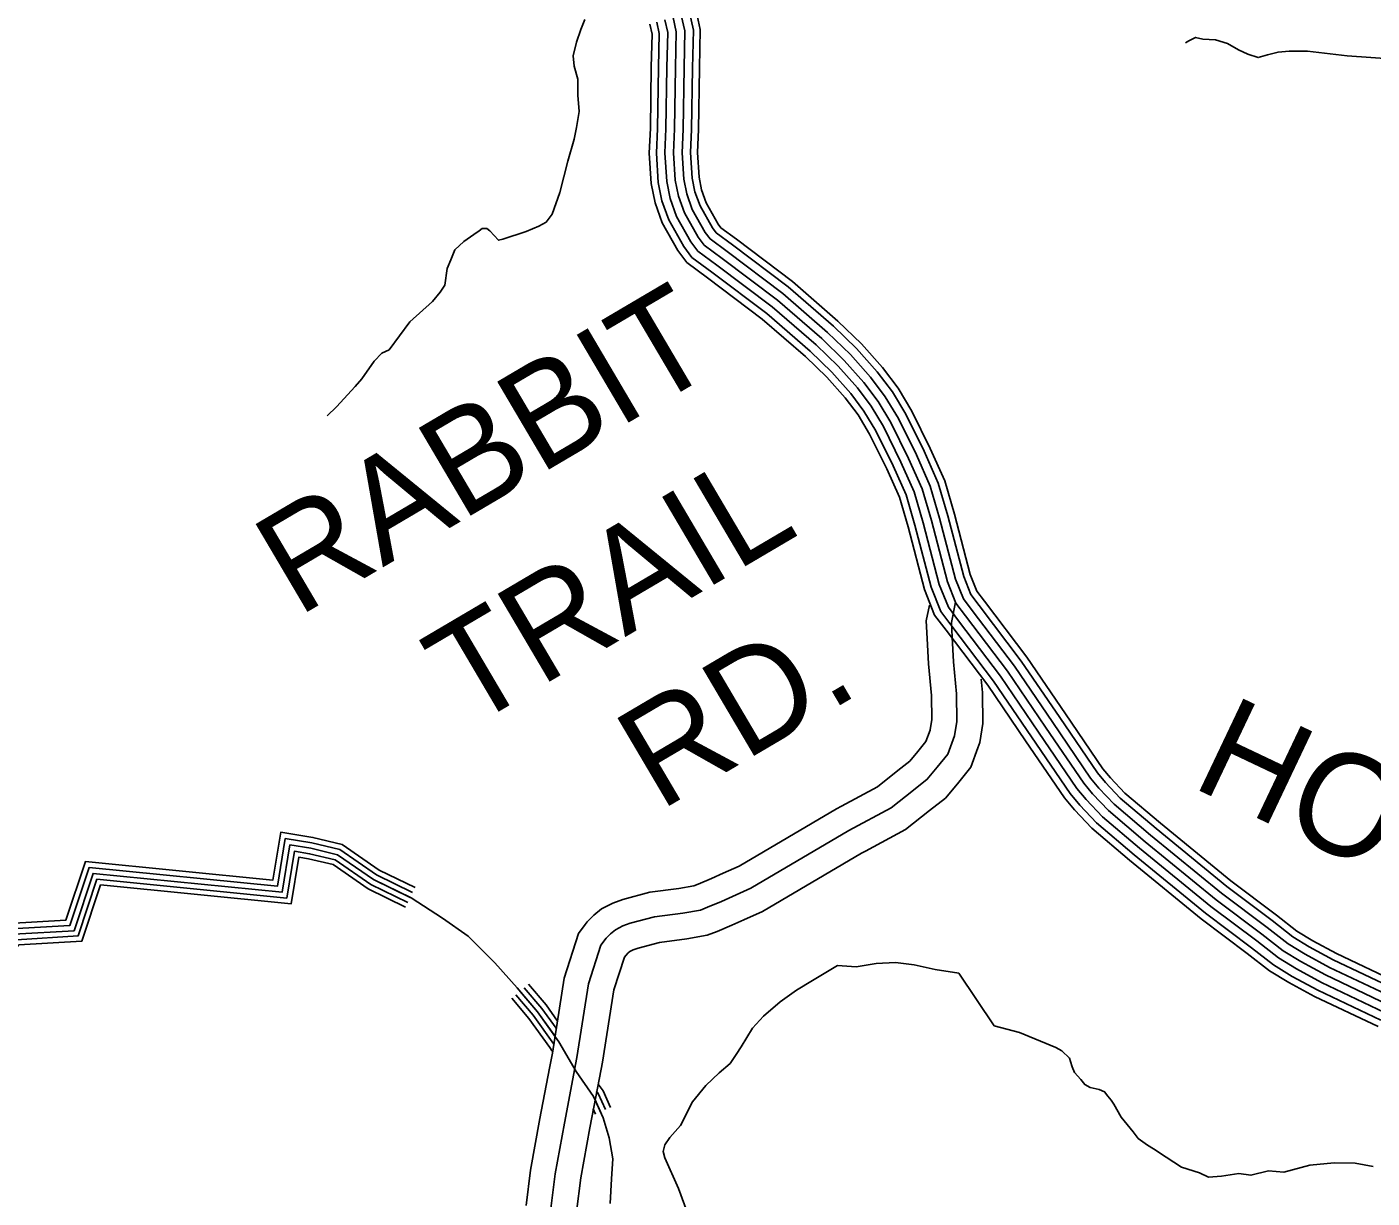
# Model space of a CAD drawing. Extents: x 1551132 to 1791609, y 378168 to 563823.
# Drawn here: x 1660954 to 1665834, y 400152 to 404402 of the extents above; entities that cross this region are included whole.
import ezdxf

# ---------------------------------------------------------------- set-up
doc = ezdxf.new("R2010")
doc.units = 0
for name, color, linetype in [('DESIGN - ROW - Right-of-Way and Easement Labels', 7, 'Continuous'), ('DESIGN - TRANSPORTATION - Text', 7, 'Continuous'), ('SURVEY - DRAINAGE - Natural Features', 7, 'Continuous'), ('SURVEY - PROPERTY - Owners', 7, 'Continuous'), ('SURVEY - TRANSPORTATION - Roads', 7, 'Continuous')]:
    doc.layers.add(name, color=color, linetype=linetype)

msp = doc.modelspace()

# ---------------------------------------------------------------- linework, layer by layer
at = {"layer": 'DESIGN - TRANSPORTATION - Text'}
for points in [[(1662044.198, 402990.755), (1662077.189, 403023.356), (1662145.671, 403096.991), (1662169.846, 403124.867), (1662214.27, 403188.652), (1662242.461, 403218.502), (1662268.535, 403230.336), (1662343.2, 403331.972), (1662425.681, 403405.507), (1662453.897, 403439.367), (1662470.072, 403465.292), (1662478.464, 403525.327), (1662492.672, 403557.287), (1662506.905, 403593.237), (1662539.096, 403623.063), (1662575.27, 403648.847), (1662595.361, 403662.731), (1662605.411, 403670.673), (1662623.41, 403670.54), (1662633.352, 403662.456), (1662665.126, 403628.18), (1662681.151, 403632.072), (1662765.332, 403659.523), (1662811.456, 403679.223), (1662837.547, 403693.065), (1662859.738, 403722.958), (1662888.254, 403800.876), (1662916.995, 403914.863), (1662939.52, 403994.832), (1662947.795, 404036.841), (1662957.294, 404095.343), (1662952.569, 404155.003), (1662952.953, 404213.096), (1662939.253, 404259.264), (1662935.503, 404297.356), (1662947.828, 404347.349), (1662964.128, 404393.309), (1662978.361, 404429.26)], [(1665915.292, 404284.782), (1665743.379, 404297.549), (1665599.474, 404314.2), (1665533.493, 404314.483), (1665493.485, 404310.658), (1665455.453, 404300.808), (1665421.428, 404290.949), (1665383.479, 404303.124), (1665349.555, 404319.291), (1665309.648, 404341.492), (1665265.707, 404355.701), (1665219.733, 404357.909), (1665193.759, 404364.026), (1665169.718, 404352.117), (1665157.693, 404344.159)], [(1664462.907, 400777.773), (1664334.81, 400967.919), (1664248.887, 400982.311), (1664172.964, 400998.662), (1664105.016, 401006.97), (1664035.018, 401003.27), (1663962.986, 400991.578), (1663895.021, 400995.878), (1663804.831, 400942.21), (1663746.708, 400906.426), (1663686.559, 400864.641), (1663626.369, 400812.84), (1663586.211, 400768.972), (1663545.954, 400701.07), (1663527.854, 400673.119), (1663505.73, 400641.177), (1663465.614, 400607.309), (1663417.44, 400561.475), (1663369.224, 400501.615), (1663324.9, 400415.712), (1663286.735, 400371.828), (1663268.643, 400345.877), (1663262.302, 400321.877), (1663268.46, 400297.826), (1663318.017, 400187.481), (1663379.349, 400019.019)], [(1665838.625, 400267.177), (1665772.685, 400279.477), (1665696.703, 400279.81), (1665608.697, 400272.185), (1665514.616, 400246.567), (1665458.65, 400250.818), (1665394.602, 400235.084), (1665350.636, 400241.284), (1665288.613, 400231.542), (1665240.606, 400227.75), (1665208.673, 400243.901), (1665142.766, 400264.218), (1665086.926, 400300.502), (1665041.052, 400330.736), (1665019.111, 400344.845), (1664985.212, 400369.02), (1664967.304, 400393.129), (1664923.521, 400445.381), (1664897.714, 400493.549), (1664887.772, 400507.607), (1664875.823, 400521.674), (1664863.89, 400537.75), (1664843.923, 400545.842), (1664811.966, 400553.992), (1664792.008, 400564.092), (1664778.083, 400582.168), (1664754.184, 400608.302), (1664746.267, 400628.36), (1664740.342, 400648.411), (1664736.393, 400660.445), (1664708.502, 400686.595), (1664686.552, 400698.704), (1664554.797, 400753.339), (1664462.907, 400777.773)]]:
    msp.add_lwpolyline(points, dxfattribs=at)
at = {"layer": 'SURVEY - DRAINAGE - Natural Features'}
for points in [[(1660834.942, 401088.221), (1660887.533, 401148.439), (1661095.803, 401160.856), (1661166.493, 401373.637), (1661847.019, 401306.16), (1661875.293, 401480.015), (1661991.841, 401460.848), (1662097.771, 401435.639), (1662232.477, 401342.736), (1662362.407, 401279.168)], [(1660850, 401075.062), (1660897.091, 401128.972), (1661110.511, 401141.697), (1661180.426, 401352.161), (1661863.743, 401284.401), (1661891.818, 401457.023), (1661987.899, 401441.222), (1662089.505, 401417.047), (1662222.343, 401325.428), (1662353.624, 401261.201)], [(1660865.067, 401061.903), (1660906.641, 401109.505), (1661125.219, 401122.538), (1661194.367, 401330.677), (1661880.468, 401262.642), (1661908.342, 401434.039), (1661983.957, 401421.605), (1662081.23, 401398.454), (1662212.219, 401308.119), (1662344.832, 401243.234)], [(1660906.641, 401109.505), (1661125.219, 401122.538), (1661194.367, 401330.677), (1661880.468, 401262.642), (1661908.342, 401434.039), (1661983.957, 401421.605), (1662081.23, 401398.454), (1662212.219, 401308.119), (1662348.032, 401241.667), (1662461.588, 401167.915), (1662555.419, 401102.814), (1662652.15, 401005.561), (1662733.098, 400914.817), (1662806.188, 400828.34), (1662884.528, 400719.654), (1662946.868, 400611.484), (1663009.825, 400521.315), (1663045.207, 400444.055), (1663066.731, 400371.245), (1663080.123, 400294.692), (1663075.665, 400222.716), (1663070.581, 400132.722)], [(1660906.641, 401109.505), (1661125.219, 401122.538), (1661194.367, 401330.677), (1661880.468, 401262.642), (1661908.342, 401434.039), (1661983.957, 401421.605), (1662081.23, 401398.454), (1662212.219, 401308.119), (1662348.032, 401241.667), (1662461.588, 401167.915), (1662555.419, 401102.814), (1662652.15, 401005.561), (1662733.098, 400914.817), (1662806.188, 400828.34), (1662884.528, 400719.654), (1662946.868, 400611.484), (1663009.825, 400521.315), (1663045.207, 400444.055), (1663066.731, 400371.245), (1663080.123, 400294.692), (1663075.665, 400222.716), (1663070.581, 400132.722)], [(1660880.133, 401048.745), (1660916.19, 401090.037), (1661139.927, 401103.379), (1661208.309, 401309.193), (1661897.193, 401240.883), (1661924.867, 401411.055), (1661980.016, 401401.988), (1662072.955, 401379.862), (1662202.094, 401290.81), (1662336.041, 401225.267)], [(1660894.441, 401036.244), (1660925.265, 401071.545), (1661153.902, 401085.179), (1661221.55, 401288.793), (1661913.076, 401220.216), (1661940.567, 401389.212), (1661976.266, 401383.346), (1662065.097, 401362.203), (1662192.469, 401274.36), (1662327.691, 401208.2)], [(1662743.464, 400902.55), (1662806.188, 400828.34), (1662868.978, 400741.229)], [(1662758.739, 400915.459), (1662821.962, 400840.665), (1662873.861, 400768.655)], [(1662774.014, 400928.376), (1662837.729, 400852.982), (1662879.786, 400794.647)], [(1662713.682, 400877.374), (1662775.43, 400804.314), (1662851.728, 400698.461), (1662859.328, 400685.278)], [(1662728.19, 400889.641), (1662790.413, 400816.014), (1662865.895, 400711.303)], [(1663027.308, 400566.15), (1663044.69, 400541.257), (1663072.023, 400481.572)], [(1663014.549, 400510.998), (1663035.657, 400464.914)], [(1663020.983, 400540.274), (1663027.257, 400531.282), (1663053.84, 400473.239)], [(1663008.758, 400475.614), (1663017.474, 400456.588)]]:
    msp.add_lwpolyline(points, dxfattribs=at)
at = {"layer": 'SURVEY - PROPERTY - Owners'}
for points in [[(1663298.603, 404436.477), (1663310.228, 404384.325), (1663307.303, 404254.18), (1663303.728, 404031.933), (1663299.903, 403945.172), (1663306.403, 403845.678), (1663317.986, 403787.518), (1663339.56, 403727.275), (1663388.992, 403639.064), (1663410.708, 403610.58), (1663476.357, 403562.02), (1663677.235, 403410.292), (1663838.207, 403270.888), (1663919.63, 403192.161), (1663991.045, 403111.517), (1664042.543, 403043.032), (1664088.534, 402966.58), (1664153.049, 402835.927), (1664202.256, 402725.415), (1664235.439, 402611.012), (1664293.846, 402388.29), (1664324.336, 402311.38), (1664358.961, 402265.637), (1664511.49, 402064.215), (1664650.02, 401860.901), (1664788.55, 401657.588), (1664820.266, 401619.295), (1664877.823, 401558.777), (1665010.995, 401445.616), (1665268.605, 401234.76), (1665434.518, 401109.957), (1665512.075, 401049.289), (1665575.781, 401010.754), (1665665.421, 400962.003), (1665892.599, 400854.134)], [(1664322.886, 402315.038), (1664308.278, 402240.486), (1664310.412, 402187.91), (1664315.778, 402097.757), (1664326.945, 401981.521), (1664328.236, 401881.385), (1664319.87, 401829.384), (1664295.403, 401763.49), (1664257.071, 401715.722), (1664220.772, 401671.946), (1664170.498, 401632.278), (1664090.067, 401568.818), (1663935.512, 401485.891), (1663580.103, 401276.344), (1663473.789, 401229.101), (1663423.649, 401207.458), (1663397.583, 401197.641), (1663333.517, 401186.116), (1663231.445, 401172.882), (1663143.297, 401149.523), (1663115.881, 401139.69), (1663089.14, 401125.914), (1663071.84, 401111.489), (1663055.365, 401095.005), (1663036.758, 401070.238), (1662992.167, 400929.876), (1662949.876, 400662.394), (1662904.202, 400424.446), (1662870.903, 400240.466), (1662853.936, 400104.421)], [(1664228.33, 402304.179), (1664217.214, 402247.461), (1664219.814, 402183.376), (1664225.33, 402090.724), (1664236.297, 401976.587), (1664237.438, 401888.052), (1664231.73, 401852.592), (1664230.83, 401850.151), (1664215.48, 401808.825), (1664186.781, 401773.065), (1664157.065, 401737.223), (1664114.316, 401703.497), (1664040.151, 401644.979), (1663909.171, 401574.702), (1663891.021, 401564.96), (1663538.513, 401357.129), (1663480.547, 401331.362), (1663437.398, 401312.195), (1663389.674, 401291.594), (1663373.366, 401285.452), (1663319.651, 401275.785), (1663213.92, 401262.076), (1663116.322, 401236.217), (1663079.648, 401223.059), (1663038.724, 401201.983), (1663010.592, 401178.524), (1662986.692, 401154.607), (1662979.501, 401145.04), (1662954.976, 401112.397), (1662903.644, 400950.81), (1662860.511, 400678.036), (1662850.137, 400623.976), (1662815.029, 400441.071), (1662781.205, 400254.166), (1662765.147, 400125.396)], [(1664416.551, 402034.806), (1664421.176, 401986.646), (1664422.626, 401874.452), (1664411.492, 401805.258), (1664404.259, 401785.766), (1664378.485, 401716.364), (1664330.136, 401656.112), (1664286.995, 401604.086), (1664228.905, 401558.251), (1664141.957, 401489.65), (1663996.627, 401411.672), (1663981.761, 401403.697), (1663623.336, 401192.366), (1663555.67, 401162.299), (1663511.613, 401142.723), (1663458.964, 401119.998), (1663422.757, 401106.364), (1663347.934, 401092.905), (1663249.661, 401080.163), (1663171.338, 401059.404), (1663153.546, 401053.021), (1663141.547, 401046.846), (1663135.505, 401041.804), (1663126.755, 401033.045), (1663121.772, 401026.412), (1663084.19, 400908.117), (1663042.766, 400646.135), (1663031.816, 400589.1), (1662996.891, 400407.162), (1662964.15, 400226.224), (1662948.717, 400102.487)]]:
    msp.add_lwpolyline(points, dxfattribs=at)
at = {"layer": 'SURVEY - TRANSPORTATION - Roads'}
for points in [[(1663381.993, 404460.936), (1663397.159, 404392.909), (1663394.001, 404252.505), (1663390.409, 404029.324), (1663386.743, 403946.089), (1663392.559, 403857.02), (1663401.784, 403810.735), (1663418.75, 403763.342), (1663461.649, 403686.79), (1663472.19, 403672.965), (1663528.272, 403631.481), (1663731.809, 403477.743), (1663896.772, 403334.89), (1663982.32, 403252.171), (1664058.26, 403166.41), (1664114.542, 403091.575), (1664164.691, 403008.198), (1664231.564, 402872.778), (1664283.888, 402755.275), (1664319.037, 402634.096), (1664376.394, 402415.366), (1664400.601, 402354.314), (1664428.092, 402317.98), (1664581.93, 402114.841), (1664721.677, 401909.736), (1664857.924, 401709.772), (1664885.148, 401676.905), (1664937.48, 401621.878), (1665066.535, 401512.217), (1665322.154, 401302.995), (1665487.3, 401178.767), (1665561.407, 401120.799), (1665618.956, 401085.99), (1665704.762, 401039.322), (1665928.982, 400932.852)], [(1663214.247, 404411.743), (1663222.297, 404375.642), (1663219.605, 404255.872), (1663216.047, 404034.574), (1663212.063, 403944.239), (1663219.255, 403834.203), (1663233.221, 403764.034), (1663259.454, 403690.79), (1663315.494, 403590.788), (1663348.518, 403547.478), (1663423.841, 403491.76), (1663622.028, 403342.065), (1663778.966, 403206.153), (1663856.214, 403131.459), (1663923.055, 403055.991), (1663969.72, 402993.931), (1664011.494, 402924.479), (1664073.626, 402798.651), (1664119.683, 402695.215), (1664150.882, 402587.662), (1664210.347, 402360.898), (1664247.197, 402267.953), (1664289.029, 402212.685), (1664440.242, 402013.005), (1664577.53, 401811.508), (1664718.377, 401604.795), (1664754.634, 401561.018), (1664817.474, 401494.95), (1664954.813, 401378.247), (1665214.44, 401165.742), (1665381.128, 401040.355), (1665462.176, 400976.953), (1665532.107, 400934.652), (1665625.63, 400883.793), (1665855.8, 400774.507)], [(1663238.98, 404418.993), (1663248.079, 404378.184), (1663245.313, 404255.372), (1663241.754, 404033.799), (1663237.813, 403944.514), (1663244.804, 403837.569), (1663258.079, 403770.918), (1663282.936, 403701.491), (1663337.044, 403604.947), (1663366.751, 403565.979), (1663439.241, 403512.361), (1663638.22, 403362.065), (1663796.333, 403225.128), (1663874.806, 403149.26), (1663942.987, 403072.266), (1663991.07, 403008.323), (1664034.085, 402936.821), (1664096.917, 402809.576), (1664143.891, 402704.073), (1664175.673, 402594.512), (1664234.83, 402368.931), (1664269.813, 402280.687), (1664309.528, 402228.211), (1664461.125, 402028.022), (1664598.788, 401825.992), (1664738.951, 401620.278), (1664773.876, 401578.111), (1664835.166, 401513.659), (1664971.287, 401397.998), (1665230.323, 401185.975), (1665396.786, 401060.764), (1665476.809, 400998.162), (1665544.916, 400956.97), (1665637.297, 400906.727), (1665866.591, 400797.849)], [(1663268.796, 404427.735), (1663279.154, 404381.259), (1663276.312, 404254.78), (1663272.737, 404032.866), (1663268.862, 403944.847), (1663275.603, 403841.619), (1663288.028, 403779.218), (1663311.253, 403714.383), (1663363.018, 403622.005), (1663388.734, 403588.279), (1663457.799, 403537.186), (1663657.728, 403386.174), (1663817.274, 403248.012), (1663897.222, 403170.71), (1663967.012, 403091.892), (1664016.802, 403025.682), (1664061.31, 402951.705), (1664124.983, 402822.751), (1664173.073, 402714.74), (1664205.556, 402602.762), (1664264.338, 402378.606), (1664297.07, 402296.029), (1664334.244, 402246.92), (1664486.307, 402046.114), (1664624.404, 401843.442), (1664763.751, 401638.929), (1664797.075, 401598.703), (1664856.499, 401536.218), (1664991.137, 401421.807), (1665249.464, 401210.368), (1665415.652, 401085.356), (1665494.442, 401023.721), (1665560.348, 400983.862), (1665651.355, 400934.361), (1665879.591, 400825.991)], [(1663298.603, 404436.477), (1663310.228, 404384.325), (1663307.303, 404254.18), (1663303.728, 404031.933), (1663299.903, 403945.172), (1663306.403, 403845.678), (1663317.986, 403787.518), (1663339.56, 403727.275), (1663388.992, 403639.064), (1663410.708, 403610.58), (1663476.357, 403562.02), (1663677.235, 403410.292), (1663838.207, 403270.888), (1663919.63, 403192.161), (1663991.045, 403111.517), (1664042.543, 403043.032), (1664088.534, 402966.58), (1664153.049, 402835.927), (1664202.256, 402725.415), (1664235.439, 402611.012), (1664293.846, 402388.29), (1664324.336, 402311.38), (1664358.961, 402265.637), (1664511.49, 402064.215), (1664650.02, 401860.901), (1664788.55, 401657.588), (1664820.266, 401619.295), (1664877.823, 401558.777), (1665010.995, 401445.616), (1665268.605, 401234.76), (1665434.518, 401109.957), (1665512.075, 401049.289), (1665575.781, 401010.754), (1665665.421, 400962.003), (1665892.599, 400854.134)], [(1663298.603, 404436.477), (1663310.228, 404384.325), (1663307.303, 404254.18), (1663303.728, 404031.933), (1663299.903, 403945.172), (1663306.403, 403845.678), (1663317.986, 403787.518), (1663339.56, 403727.275), (1663388.992, 403639.064), (1663410.708, 403610.58), (1663476.357, 403562.02), (1663677.235, 403410.292), (1663838.207, 403270.888), (1663919.63, 403192.161), (1663991.045, 403111.517), (1664042.543, 403043.032), (1664088.534, 402966.58), (1664153.049, 402835.927), (1664202.256, 402725.415), (1664235.439, 402611.012), (1664293.846, 402388.29), (1664324.336, 402311.38), (1664358.961, 402265.637), (1664511.49, 402064.215), (1664650.02, 401860.901), (1664788.55, 401657.588), (1664820.266, 401619.295), (1664877.823, 401558.777), (1665010.995, 401445.616), (1665268.605, 401234.76), (1665434.518, 401109.957), (1665512.075, 401049.289), (1665575.781, 401010.754), (1665665.421, 400962.003), (1665892.599, 400854.134)], [(1663328.411, 404445.219), (1663341.302, 404387.392), (1663338.294, 404253.58), (1663334.719, 404030.999), (1663330.944, 403945.497), (1663337.202, 403849.736), (1663347.943, 403795.818), (1663367.868, 403740.167), (1663414.967, 403656.123), (1663432.683, 403632.881), (1663494.915, 403586.854), (1663696.743, 403434.409), (1663859.139, 403293.764), (1663942.037, 403213.612), (1664015.077, 403131.143), (1664068.284, 403060.383), (1664115.758, 402981.456), (1664181.115, 402849.102), (1664231.439, 402736.091), (1664265.321, 402619.263), (1664323.353, 402397.974), (1664351.602, 402326.73), (1664383.677, 402284.354), (1664536.673, 402082.315), (1664675.636, 401878.36), (1664813.35, 401676.246), (1664843.457, 401639.887), (1664899.148, 401581.336), (1665030.853, 401469.424), (1665287.747, 401259.152), (1665453.384, 401134.558), (1665529.708, 401074.856), (1665591.214, 401037.647), (1665679.487, 400989.645), (1665905.607, 400882.276)], [(1663358.227, 404453.961), (1663372.376, 404390.467), (1663369.293, 404252.989), (1663365.701, 404030.066), (1663361.993, 403945.831), (1663368.001, 403853.786), (1663377.893, 403804.118), (1663396.184, 403753.059), (1663440.941, 403673.182), (1663454.666, 403655.181), (1663513.473, 403611.68), (1663716.251, 403458.518), (1663880.081, 403316.648), (1663964.454, 403235.062), (1664039.102, 403150.768), (1664094.017, 403077.741), (1664142.983, 402996.339), (1664209.181, 402862.277), (1664260.621, 402746.758), (1664295.204, 402627.513), (1664352.861, 402407.649), (1664378.86, 402342.072), (1664408.393, 402303.063), (1664561.856, 402100.408), (1664701.252, 401895.811), (1664838.149, 401694.897), (1664866.657, 401660.479), (1664920.48, 401603.895), (1665050.702, 401493.233), (1665306.888, 401283.545), (1665472.251, 401159.15), (1665547.341, 401100.415), (1665606.647, 401064.539), (1665693.545, 401017.28), (1665918.607, 400910.419)]]:
    msp.add_lwpolyline(points, dxfattribs=at)

# ---------------------------------------------------------------- texts
at = {"layer": 'DESIGN - ROW - Right-of-Way and Easement Labels'}
for s, height, rotation, p in [('RABBIT', 369.9963, 30.522592, (1661937.159, 402258.802)), ('TRAIL', 369.9963, 30.522592, (1662555.203, 401852.15)), ('RD.', 369.9963, 30.522592, (1663249.694, 401554.842)), ('HOLLOW', 369.9946, 334.600281, (1665171.908, 401647.679))]:
    msp.add_text(s, height=height, rotation=rotation, dxfattribs=at).set_placement(p)

doc.saveas('drawing.dxf')
